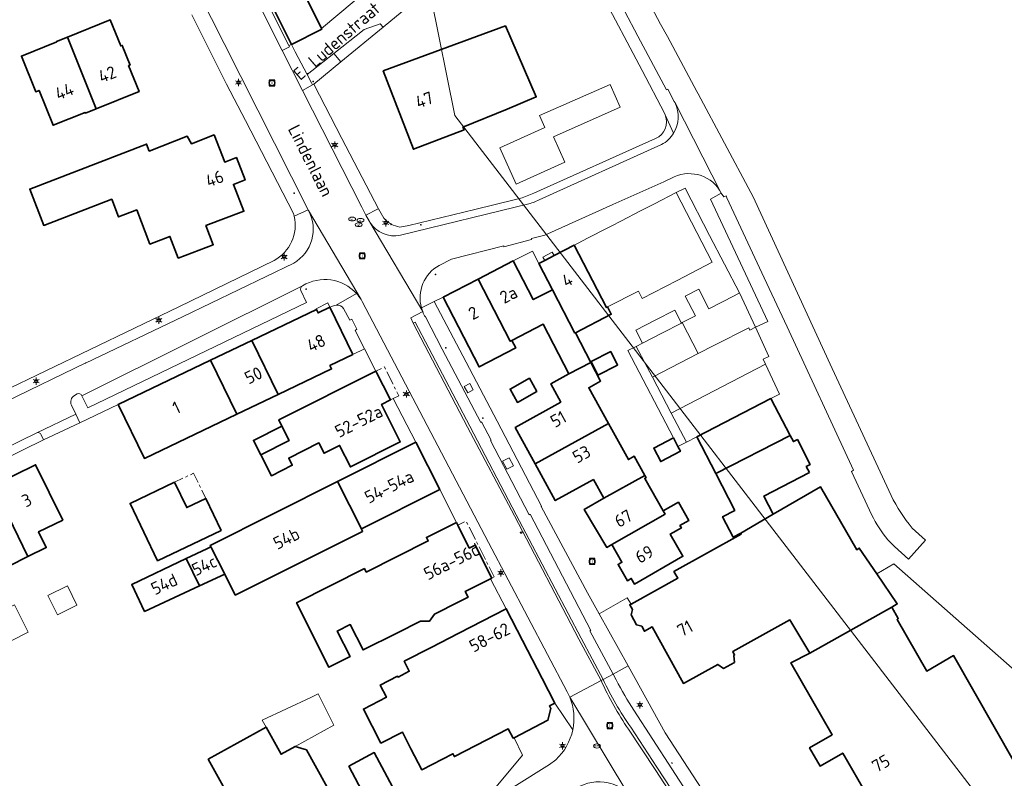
# Model space of a CAD drawing. Header units: metres. Extents: x 140853 to 145288, y 474558 to 480269.
# Tile 336 of 428: x 144680 to 144821, y 478544 to 478653. Entities that reach past the tile are written whole.
import ezdxf
from ezdxf.enums import TextEntityAlignment as Align

# ---------------------------------------------------------------- set-up
doc = ezdxf.new("R2010")
doc.units = ezdxf.units.M
doc.header["$MEASUREMENT"] = 0
doc.linetypes.add('AM-AS', pattern=[16, 10, -2, 2, -2])
for name, color, linetype, lineweight in [('B-WE-AM-AS_SPOOR_RAIL-G', 10, 'AM-AS', 18), ('B-WE-GR-BEPLANTING_CULTUUR_HEESTERS-G', 90, 'Continuous', 18), ('B-WE-GR-GROENVOORZIENING-G', 80, 'Continuous', 18), ('B-WE-KL-ET_LS_OV_LICHTMAST-S', 190, 'Continuous', 18), ('B-WE-KL-GAS_PUT-S', 30, 'Continuous', 18), ('B-WE-KL-WATER_BRANDLEIDING_PUT-S', 150, 'Continuous', 18), ('B-WE-KL-WATER_PUT-S', 170, 'Continuous', 18), ('B-WE-OG-BEBOUWING-G', 7, 'Continuous', 35), ('B-WE-OG-BEBOUWING_BIJGEBOUW-G', 7, 'Continuous', 18), ('B-WE-OG-BEBOUWING_HUISNUMMER-T18', 10, 'Continuous', 18), ('B-WE-OG-BEBOUWING_LUIFEL-G', 7, 'Continuous', 18), ('B-WE-OG-BEBOUWING_STRAATNAAM-T18', 10, 'Continuous', 18), ('B-WE-OG-HULPLIJN-G', 50, 'Continuous', 18), ('B-WE-OG-TERREIN_ERF-G', 7, 'Continuous', 18), ('B-WE-RI-GWA_RIOOLPUT-S', 30, 'Continuous', 18), ('B-WE-VH-GOOT-G', 170, 'Continuous', 18), ('B-WE-VH-VERHARDING_BETONSTRAATSTEEN-G', 252, 'Continuous', 18), ('B-WE-VH-VERHARDING_STRAATBAKSTEEN-G', 252, 'Continuous', 18), ('X-XX-XX-ALGEMEEN-S', 7, 'Continuous', 18)]:
    doc.layers.add(name, color=color, linetype=linetype, lineweight=lineweight)
doc.styles.add('NLCS-ISO', font='txt')

# ---------------------------------------------------------------- blocks, each defined once
blk = doc.blocks.new('SIE-WEG_AFVALBAK_TYPE_01')
for radius in [0.25, 0.156]:
    blk.add_circle((0, 0), radius)
blk = doc.blocks.new('B-SIE-WEG_LICHTMAST-SO')
at = {"ltscale": 0.1}
for p, q in [((-1.1, 0.63), (-2.19, 1.27)), ((0, 1.27), (0, 2.53)), ((1.1, 0.63), (2.19, 1.27)), ((-1.1, -0.63), (-2.19, -1.27)), ((0, -1.27), (0, -2.53)), ((1.1, -0.63), (2.19, -1.27))]:
    blk.add_line(p, q, dxfattribs=at)
at = {"flags": 128}
for points in [[(-1.16, 0.5), (1.16, 0.5)], [(-1.16, -0.5), (1.16, -0.5)]]:
    blk.add_lwpolyline(points, dxfattribs=at)
at = {"ltscale": 0.1}
blk.add_circle((0, 0), 1.27, dxfattribs=at)
at = {"style": 'NLCS-ISO'}
blk.add_attdef('TYPE', text='', height=1.8, dxfattribs=at).set_placement((0, 2.53), align=Align.BOTTOM_CENTER)
blk = doc.blocks.new('SRI-PUT_INSPECTIE-SO')
at = {"lineweight": -3, "flags": 128}
blk.add_lwpolyline([(-2, -2), (2, -2), (2, 2), (-2, 2)], close=True, dxfattribs=at)
at = {"lineweight": -3, "ltscale": 1.5}
blk.add_circle((0, 0), 2, dxfattribs=at)
at = {"ltscale": 0.1, "style": 'NLCS-ISO'}
blk.add_text('I', height=2.5, dxfattribs=at).set_placement((0, -0.01), align=Align.MIDDLE_CENTER)
blk = doc.blocks.new('SKL-WATERLEIDINGPUT-SO')
at = {"color": 0, "linetype": 'ByBlock', "lineweight": 18}
blk.add_ellipse((0, 0), major_axis=(2.5, 0), ratio=0.54, dxfattribs=at)
at = {"color": 0, "linetype": 'ByBlock', "lineweight": 18, "style": 'NLCS-ISO'}
blk.add_text('wl', height=1.8, dxfattribs=at).set_placement((0, 0), align=Align.MIDDLE_CENTER)
blk = doc.blocks.new('SKL-GAS_PUT-SO')
at = {"color": 0, "linetype": 'ByBlock', "lineweight": 18}
blk.add_ellipse((0, 0), major_axis=(2.5, 0), ratio=0.601255, dxfattribs=at)
at = {"color": 0, "linetype": 'ByBlock', "lineweight": 18, "style": 'NLCS-ISO'}
blk.add_text('gas', height=1.8, dxfattribs=at).set_placement((0.12, 0.3), align=Align.MIDDLE_CENTER)
blk = doc.blocks.new('SIE-WEG_STRAATPOT_BRANDKRAAN-SO')
blk.add_ellipse((0, 0), major_axis=(-0.729, 0), ratio=0.685994)
at = {"style": 'NLCS-ISO'}
blk.add_text('BR', height=0.4, dxfattribs=at).set_placement((-0.3, -0.15))

msp = doc.modelspace()

# ---------------------------------------------------------------- linework, layer by layer
at = {"layer": 'B-WE-AM-AS_SPOOR_RAIL-G', "ltscale": 0.2, "flags": 128}
for points in [[(144733.39, 478598.437), (144733.774, 478598.63), (144734.597, 478599.042), (144732.532, 478603.164), (144731.325, 478602.559), (144733.39, 478598.437)], [(144702.467, 478586.649), (144704.204, 478583.013), (144706.929, 478584.315), (144705.192, 478587.951), (144702.467, 478586.649)], [(144747.913, 478572.903), (144748.27, 478573.082), (144744.246, 478581.088), (144743.058, 478580.49), (144744.706, 478577.211), (144745.537, 478577.629), (144747.913, 478572.903)]]:
    msp.add_lwpolyline(points, close=True, dxfattribs=at)
at = {"layer": 'B-WE-GR-BEPLANTING_CULTUUR_HEESTERS-G', "ltscale": 0.2, "flags": 128}
for points in [[(144718.838, 478649.214), (144719.196, 478649.393), (144715.904, 478656.011), (144715.515, 478655.831), (144718.838, 478649.214)], [(144726.299, 478646.871), (144732.348, 478651.844), (144731.935, 478652.346), (144729.63, 478651.546), (144725.289, 478648.112), (144726.299, 478646.871)]]:
    msp.add_lwpolyline(points, close=True, dxfattribs=at)
at = {"layer": 'B-WE-GR-GROENVOORZIENING-G', "ltscale": 0.2, "flags": 128}
for points in [[(144743.981, 478600.355), (144744.477, 478599.465), (144745.261, 478599.902), (144744.765, 478600.792), (144743.981, 478600.355)], [(144750.063, 478588.503), (144751.031, 478589.006), (144750.399, 478590.161), (144749.467, 478589.651), (144750.063, 478588.503)]]:
    msp.add_lwpolyline(points, close=True, dxfattribs=at)
at = {"layer": 'B-WE-OG-BEBOUWING-G', "ltscale": 0.2, "flags": 128}
for points in [[(144713.267, 478661.379), (144715.904, 478656.011), (144719.196, 478649.393), (144723.578, 478651.584), (144723.53, 478651.683), (144717.654, 478663.539), (144713.267, 478661.379)], [(144687.104, 478650.437), (144691.217, 478640.165), (144697.361, 478642.625), (144695.87, 478646.348), (144696.074, 478646.429), (144694.947, 478649.246), (144694.742, 478649.164), (144693.244, 478652.905), (144687.104, 478650.437)], [(144732.366, 478645.621), (144736.702, 478634.374), (144743.95, 478637.143), (144743.797, 478637.545), (144750.124, 478640.091), (144754.307, 478641.877), (144749.883, 478652.05), (144732.366, 478645.621)], [(144687.104, 478650.437), (144685.552, 478649.813), (144685.571, 478649.767), (144680.499, 478647.728), (144682.553, 478642.598), (144683.036, 478642.792), (144685.036, 478637.797), (144689.628, 478639.636), (144689.665, 478639.543), (144691.217, 478640.165), (144687.104, 478650.437)], [(144708.127, 478636.43), (144704.871, 478635.163), (144704.275, 478636.236), (144698.823, 478634.116), (144698.447, 478635.097), (144681.7, 478628.661), (144683.709, 478623.455), (144693.454, 478627.2), (144694.433, 478624.662), (144697.037, 478625.663), (144698.922, 478620.777), (144701.796, 478621.872), (144702.977, 478618.769), (144707.993, 478620.68), (144706.95, 478623.416), (144712.396, 478625.49), (144710.88, 478629.319), (144712.555, 478629.979), (144711.324, 478633.176), (144709.645, 478632.529), (144708.127, 478636.43)], [(144759.751, 478620.621), (144756.855, 478619.127), (144755.511, 478618.433), (144754.696, 478618.012), (144756.632, 478614.236), (144759.857, 478608.027), (144759.941, 478608.071), (144765.063, 478610.723), (144764.521, 478611.776), (144764.355, 478611.69), (144759.751, 478620.621)], [(144750.818, 478606.961), (144755.305, 478609.278), (144758.981, 478602.162), (144762.141, 478603.808), (144759.941, 478608.071), (144759.857, 478608.027), (144756.632, 478614.236), (144753.878, 478612.814), (144751.011, 478618.368), (144745.982, 478615.772), (144750.586, 478606.841), (144750.818, 478606.961)], [(144745.982, 478615.772), (144740.937, 478613.168), (144746.1, 478603.173), (144751.369, 478605.895), (144750.818, 478606.961), (144750.586, 478606.841), (144745.982, 478615.772)], [(144713.554, 478606.97), (144717.323, 478599.234), (144724.956, 478602.881), (144724.72, 478603.367), (144728.01, 478604.97), (144724.712, 478611.738), (144723.036, 478610.903), (144722.803, 478611.391), (144713.554, 478606.97)], [(144707.59, 478604.118), (144711.376, 478596.392), (144717.323, 478599.234), (144713.554, 478606.97), (144707.59, 478604.118)], [(144762.162, 478603.929), (144763.15, 478601.988), (144765.975, 478603.426), (144764.987, 478605.367), (144762.162, 478603.929)], [(144711.376, 478596.392), (144707.59, 478604.118), (144694.379, 478597.802), (144698.122, 478590.059), (144711.376, 478596.392)], [(144757.844, 478598.102), (144751.284, 478594.483), (144754.133, 478589.295), (144764.66, 478595.074), (144761.839, 478600.194), (144763.52, 478601.136), (144762.141, 478603.808), (144758.981, 478602.162), (144756.388, 478600.742), (144757.844, 478598.102)], [(144717.843, 478594.687), (144718.878, 478592.622), (144714.811, 478590.585), (144716.342, 478587.57), (144719.337, 478589.071), (144718.813, 478590.117), (144723.14, 478592.285), (144723.879, 478590.81), (144726.114, 478591.93), (144727.655, 478588.854), (144734.808, 478592.437), (144732.12, 478597.801), (144733.39, 478598.437), (144731.325, 478602.559), (144717.395, 478595.581), (144717.843, 478594.687)], [(144754.383, 478599.639), (144753.325, 478601.543), (144750.544, 478599.998), (144751.602, 478598.094), (144754.383, 478599.639)], [(144787.955, 478598.657), (144777.308, 478593.146), (144780.036, 478587.876), (144790.689, 478593.368), (144787.955, 478598.657)], [(144717.843, 478594.687), (144713.766, 478592.644), (144714.811, 478590.585), (144718.878, 478592.622), (144717.843, 478594.687)], [(144754.133, 478589.295), (144757.029, 478584.023), (144762.507, 478587.032), (144763.971, 478584.367), (144769.875, 478587.616), (144768.364, 478590.361), (144767.511, 478589.898), (144764.66, 478595.074), (144754.133, 478589.295)], [(144793.455, 478588.02), (144793.005, 478588.891), (144793.591, 478589.194), (144791.745, 478592.765), (144791.159, 478592.461), (144790.689, 478593.368), (144780.036, 478587.876), (144782.764, 478582.604), (144781.006, 478581.694), (144782.509, 478578.79), (144783.619, 478579.365), (144788.285, 478582.06), (144786.944, 478584.653), (144793.455, 478588.02)], [(144740.469, 478585.615), (144737.04, 478592.397), (144725.824, 478586.767), (144729.233, 478579.976), (144740.469, 478585.615)], [(144773.971, 478593.006), (144771.152, 478591.534), (144772.16, 478589.604), (144774.979, 478591.076), (144774.624, 478591.757), (144773.971, 478593.006)], [(144676.466, 478586.169), (144681.419, 478575.988), (144684.068, 478577.285), (144682.969, 478579.545), (144686.414, 478581.232), (144682.538, 478589.144), (144676.466, 478586.169)], [(144702.467, 478586.649), (144696.088, 478583.601), (144700.011, 478575.39), (144709.115, 478579.74), (144706.929, 478584.315), (144704.204, 478583.013), (144702.467, 478586.649)], [(144711.162, 478570.443), (144729.407, 478579.602), (144729.233, 478579.976), (144725.824, 478586.767), (144707.568, 478577.601), (144707.674, 478577.389), (144709.637, 478573.48), (144711.162, 478570.443)], [(144765.131, 478577.724), (144772.763, 478582.083), (144772.503, 478582.538), (144769.85, 478587.184), (144770.051, 478587.295), (144769.875, 478587.616), (144763.971, 478584.367), (144761.192, 478582.762), (144764.42, 478577.316), (144765.131, 478577.724)], [(144681.419, 478575.988), (144676.466, 478586.169), (144670.822, 478583.404), (144674.698, 478575.492), (144677.671, 478576.949), (144678.77, 478574.69), (144681.419, 478575.988)], [(144793.53, 478562.138), (144805.258, 478568.746), (144806.046, 478569.2), (144803.11, 478573.525), (144800.601, 478577.221), (144800.26, 478576.98), (144795.073, 478585.985), (144788.285, 478582.06), (144783.619, 478579.365), (144783.693, 478579.222), (144774.034, 478573.834), (144774.578, 478572.881), (144767.904, 478569.19), (144767.715, 478569.09), (144768.102, 478568.39), (144767.9, 478567.639), (144768.693, 478566.203), (144769.422, 478566), (144769.808, 478565.3), (144770.938, 478565.924), (144775.41, 478557.827), (144780.329, 478560.544), (144781.158, 478559.974), (144782.708, 478560.829), (144782.64, 478561.82), (144782.745, 478561.878), (144782.465, 478562.386), (144790.676, 478566.921), (144793.53, 478562.138)], [(144772.503, 478582.538), (144772.763, 478582.083), (144765.131, 478577.724), (144766.591, 478575.184), (144766.027, 478574.86), (144767.368, 478572.528), (144767.932, 478572.852), (144768.39, 478572.054), (144775.326, 478576.041), (144773.502, 478579.214), (144775.109, 478580.09), (144774.91, 478580.437), (144776.184, 478581.17), (144774.679, 478583.788), (144772.503, 478582.538)], [(144734.317, 478565.038), (144737.721, 478566.749), (144738.991, 478566.716), (144739.722, 478567.755), (144743.206, 478569.507), (144744.529, 478570.172), (144744.116, 478570.994), (144747.751, 478572.821), (144747.913, 478572.903), (144745.537, 478577.629), (144744.706, 478577.211), (144743.058, 478580.49), (144742.855, 478580.892), (144738.567, 478578.737), (144738.814, 478578.245), (144729.924, 478573.776), (144729.677, 478574.268), (144719.938, 478569.372), (144724.578, 478560.142), (144727.607, 478561.665), (144725.774, 478565.31), (144727.65, 478566.254), (144729.483, 478562.608), (144734.317, 478565.038)], [(144709.637, 478573.48), (144707.674, 478577.389), (144707.057, 478577.106), (144704.137, 478575.71), (144706.012, 478571.79), (144709.637, 478573.48)], [(144704.137, 478575.71), (144696.321, 478571.972), (144698.159, 478568.128), (144706.012, 478571.79), (144704.137, 478575.71)], [(144755.133, 478558.543), (144752.345, 478563.961), (144750.003, 478568.513), (144743.192, 478565.008), (144739.256, 478562.982), (144735.376, 478560.986), (144736.108, 478559.563), (144734.49, 478558.73), (144734.43, 478558.846), (144731.947, 478557.568), (144732.835, 478555.843), (144729.519, 478554.135), (144732.032, 478549.254), (144735.108, 478550.838), (144736.343, 478548.441), (144737.892, 478545.432), (144742.355, 478547.731), (144742.566, 478547.322), (144750.3, 478551.305), (144750.987, 478549.971), (144751.115, 478550.037), (144755.983, 478552.544), (144756.386, 478554.208), (144756.189, 478554.59), (144756.962, 478554.988), (144755.133, 478558.543)], [(144811.958, 478529.226), (144822.497, 478535.311), (144831.46, 478540.486), (144826.701, 478548.728), (144822.847, 478546.502), (144814.139, 478561.802), (144810.286, 478559.592), (144806.032, 478566.965), (144806.193, 478567.116), (144805.258, 478568.746), (144793.53, 478562.138), (144790.779, 478560.755), (144796.729, 478550.46), (144793.499, 478548.594), (144795.015, 478545.97), (144798.245, 478547.837), (144809.741, 478527.946), (144811.958, 478529.226)], [(144707.77, 478532.015), (144709.64, 478528.638), (144712.571, 478530.261), (144713.685, 478528.248), (144728.05, 478536.203), (144721.36, 478548.284), (144719.745, 478548.785), (144717.733, 478547.671), (144715.587, 478551.546), (144707.294, 478546.954), (144709.444, 478543.069), (144703.478, 478539.766), (144704.369, 478538.156), (144707.77, 478532.015)], [(144727.439, 478545.979), (144731.132, 478538.995), (144734.774, 478540.92), (144731.082, 478547.904), (144727.439, 478545.979)]]:
    msp.add_lwpolyline(points, close=True, dxfattribs=at)
at = {"layer": 'B-WE-OG-BEBOUWING_BIJGEBOUW-G', "ltscale": 0.2, "flags": 128}
for points in [[(144685.667, 478567.646), (144688.453, 478569.016), (144687.083, 478571.801), (144684.298, 478570.432), (144685.667, 478567.646)], [(144679.504, 478569.094), (144676.967, 478567.819), (144678.953, 478563.87), (144681.49, 478565.145), (144679.504, 478569.094)], [(144715.587, 478551.546), (144717.733, 478547.671), (144719.745, 478548.785), (144725.265, 478551.811), (144723.024, 478556.332), (144721.966, 478555.807), (144715.011, 478552.526), (144715.587, 478551.546)]]:
    msp.add_lwpolyline(points, close=True, dxfattribs=at)
at = {"layer": 'B-WE-OG-BEBOUWING_LUIFEL-G', "ltscale": 0.2, "flags": 128}
msp.add_lwpolyline([(144755.511, 478618.433), (144756.855, 478619.127), (144756.606, 478619.604), (144755.265, 478618.904), (144755.511, 478618.433)], close=True, dxfattribs=at)
at = {"layer": 'B-WE-OG-HULPLIJN-G'}
msp.add_lwpolyline([(141484.938, 478467.493), (142922.898, 478740.923), (143043.789, 479141.528), (143928.198, 479351.369), (144042.725, 479840.999), (144698.079, 479872.794), (144672.627, 478988.916), (144742.617, 478639.181), (145060.75, 478225.858), (145035.298, 477659.922), (145054.388, 476896.862), (144768.066, 476833.275), (144755.342, 477825.251), (143616.428, 477755.303), (142541.14, 475313.514), (141510.39, 476108.367), (141014.104, 476776.044), (140988.652, 477462.798), (141421.313, 477755.303), (141484.938, 478467.493)], close=True, dxfattribs=at)
at = {"layer": 'B-WE-OG-TERREIN_ERF-G', "ltscale": 0.2, "flags": 128}
for points in [[(144717.654, 478663.539), (144723.53, 478651.683), (144735.215, 478661.498)], [(144748.535, 478543.01), (144752.347, 478547.536), (144751.115, 478550.037), (144750.987, 478549.971), (144750.3, 478551.305), (144742.566, 478547.322), (144742.355, 478547.731), (144737.892, 478545.432), (144736.343, 478548.441), (144735.108, 478550.838), (144732.032, 478549.254), (144729.519, 478554.135), (144732.835, 478555.843), (144731.947, 478557.568), (144734.43, 478558.846), (144734.49, 478558.73), (144736.108, 478559.563), (144735.376, 478560.986), (144739.256, 478562.982), (144743.192, 478565.008), (144750.003, 478568.513), (144747.751, 478572.821), (144744.116, 478570.994), (144744.529, 478570.172), (144743.206, 478569.507), (144739.722, 478567.755), (144738.991, 478566.716), (144737.721, 478566.749), (144734.317, 478565.038), (144729.483, 478562.608), (144727.65, 478566.254), (144725.774, 478565.31), (144727.607, 478561.665), (144724.578, 478560.142), (144719.938, 478569.372), (144729.677, 478574.268), (144729.924, 478573.776), (144738.814, 478578.245), (144738.567, 478578.737), (144742.855, 478580.892), (144740.469, 478585.615), (144729.233, 478579.976), (144729.407, 478579.602), (144711.162, 478570.443), (144709.637, 478573.48), (144706.012, 478571.79), (144698.159, 478568.128), (144696.321, 478571.972), (144704.137, 478575.71), (144707.057, 478577.106), (144707.674, 478577.389), (144707.568, 478577.601), (144725.824, 478586.767), (144737.04, 478592.397), (144733.774, 478598.63), (144733.39, 478598.437), (144732.12, 478597.801), (144734.808, 478592.437), (144727.655, 478588.854), (144726.114, 478591.93), (144723.879, 478590.81), (144723.14, 478592.285), (144718.813, 478590.117), (144719.337, 478589.071), (144716.342, 478587.57), (144714.811, 478590.585), (144713.766, 478592.644), (144717.843, 478594.687), (144717.395, 478595.581), (144731.325, 478602.559), (144729.678, 478605.768), (144728.01, 478604.97), (144724.72, 478603.367), (144724.956, 478602.881), (144717.323, 478599.234), (144717.323, 478599.234), (144711.376, 478596.392), (144698.122, 478590.059), (144694.379, 478597.802), (144688.883, 478595.143), (144683.682, 478592.73), (144668.279, 478585.19)], [(144839.509, 478545.055), (144805.569, 478574.953), (144803.11, 478573.525), (144806.046, 478569.2), (144805.258, 478568.746), (144805.258, 478568.746), (144806.193, 478567.116), (144806.032, 478566.965), (144810.286, 478559.592), (144814.139, 478561.802), (144822.847, 478546.502)], [(144809.741, 478527.946), (144798.245, 478547.837), (144795.015, 478545.97), (144793.499, 478548.594), (144796.729, 478550.46), (144790.779, 478560.755), (144793.53, 478562.138), (144790.676, 478566.921), (144782.465, 478562.386), (144782.745, 478561.878), (144782.64, 478561.82), (144782.708, 478560.829), (144781.158, 478559.974), (144780.329, 478560.544), (144775.41, 478557.827), (144770.938, 478565.924), (144769.808, 478565.3), (144769.422, 478566), (144768.693, 478566.203), (144767.9, 478567.639), (144768.102, 478568.39), (144767.715, 478569.09), (144767.904, 478569.19), (144767.315, 478570.078), (144763.327, 478567.81), (144767.501, 478560.325), (144772.788, 478550.744), (144786.588, 478529.507)], [(144709.444, 478543.069), (144707.294, 478546.954), (144715.587, 478551.546), (144717.733, 478547.671), (144719.745, 478548.785), (144721.36, 478548.284), (144728.05, 478536.203)]]:
    msp.add_lwpolyline(points, dxfattribs=at)
for points in [[(144738.628, 478657.073), (144732.348, 478651.844), (144726.299, 478646.871), (144722.438, 478643.715), (144726.432, 478635.923), (144731.677, 478625.829), (144732.468, 478624.479), (144732.468, 478624.479, 0.1745182), (144734.756, 478623.21), (144734.756, 478623.21), (144736.017, 478623.428), (144745.479, 478625.752), (144751.333, 478627.171), (144752.305, 478627.427), (144752.996, 478627.675), (144753.944, 478628.058), (144753.944, 478628.058), (144771.421, 478635.902), (144771.421, 478635.902, 0.4024988), (144772.807, 478639.286), (144772.807, 478639.286), (144772.694, 478639.533), (144769.504, 478645.667), (144763.512, 478656.981)], [(144677.639, 478599.572), (144703.061, 478611.764), (144716.712, 478618.418), (144716.712, 478618.418, 0.3366101), (144719.619, 478624.791), (144719.619, 478624.791), (144719.521, 478625.163), (144712.614, 478638.475), (144709.878, 478643.695), (144704.918, 478653.618)]]:
    msp.add_lwpolyline(points, format="xyb", dxfattribs=at)
for points in [[(144691.217, 478640.165), (144689.665, 478639.543), (144689.628, 478639.636), (144685.036, 478637.797), (144683.036, 478642.792), (144682.553, 478642.598), (144680.499, 478647.728), (144685.571, 478649.767), (144685.552, 478649.813), (144687.104, 478650.437), (144693.244, 478652.905), (144694.742, 478649.164), (144694.947, 478649.246), (144696.074, 478646.429), (144695.87, 478646.348), (144697.361, 478642.625), (144691.217, 478640.165)], [(144732.366, 478645.621), (144749.883, 478652.05), (144754.307, 478641.877), (144750.124, 478640.091), (144743.797, 478637.545), (144743.95, 478637.143), (144736.702, 478634.374), (144732.366, 478645.621)], [(144756.78, 478636.17), (144758.404, 478632.497), (144751.419, 478629.354), (144749.068, 478634.579), (144755.543, 478637.492), (144754.771, 478639.207), (144764.903, 478643.632), (144766.335, 478640.381), (144756.78, 478636.17)], [(144708.127, 478636.43), (144709.645, 478632.529), (144711.324, 478633.176), (144712.555, 478629.979), (144710.88, 478629.319), (144712.396, 478625.49), (144706.95, 478623.416), (144707.993, 478620.68), (144702.977, 478618.769), (144701.796, 478621.872), (144698.922, 478620.777), (144697.037, 478625.663), (144694.433, 478624.662), (144693.454, 478627.2), (144683.709, 478623.455), (144681.7, 478628.661), (144698.447, 478635.097), (144698.823, 478634.116), (144704.275, 478636.236), (144704.871, 478635.163), (144708.127, 478636.43)], [(144763.327, 478567.81), (144767.315, 478570.078), (144767.904, 478569.19), (144774.578, 478572.881), (144774.034, 478573.834), (144783.693, 478579.222), (144783.619, 478579.365), (144782.509, 478578.79), (144781.006, 478581.694), (144782.764, 478582.604), (144780.036, 478587.876), (144777.308, 478593.146), (144775.823, 478592.377), (144774.624, 478591.757), (144774.979, 478591.076), (144772.16, 478589.604), (144771.152, 478591.534), (144773.971, 478593.006), (144767.444, 478605.504), (144768.644, 478606.122), (144769.523, 478606.575), (144768.57, 478608.424), (144771.37, 478609.866), (144774.153, 478611.3), (144775.106, 478609.451), (144775.239, 478609.52), (144777.12, 478610.503), (144775.669, 478613.326), (144777.619, 478614.32), (144779.058, 478611.499), (144782.659, 478613.372), (144783.425, 478613.77), (144779.149, 478622.015), (144775.633, 478628.807), (144774.38, 478628.173), (144779.531, 478618.186), (144774.5, 478615.58), (144769.489, 478612.984), (144768.94, 478614.051), (144764.521, 478611.776), (144765.063, 478610.723), (144759.941, 478608.071), (144762.141, 478603.808), (144763.52, 478601.136), (144761.839, 478600.194), (144764.66, 478595.074), (144767.511, 478589.898), (144768.364, 478590.361), (144769.875, 478587.616), (144770.051, 478587.295), (144769.85, 478587.184), (144772.503, 478582.538), (144774.679, 478583.788), (144776.184, 478581.17), (144774.91, 478580.437), (144775.109, 478580.09), (144773.502, 478579.214), (144775.326, 478576.041), (144768.39, 478572.054), (144767.932, 478572.852), (144767.368, 478572.528), (144766.027, 478574.86), (144766.591, 478575.184), (144765.131, 478577.724), (144764.42, 478577.316), (144761.192, 478582.762), (144763.971, 478584.367), (144762.507, 478587.032), (144757.029, 478584.023), (144754.133, 478589.295), (144751.284, 478594.483), (144757.844, 478598.102), (144756.388, 478600.742), (144758.981, 478602.162), (144755.305, 478609.278), (144750.818, 478606.961), (144751.369, 478605.895), (144746.1, 478603.173), (144740.937, 478613.168), (144739.683, 478612.541), (144744.275, 478603.835), (144748.698, 478595.383), (144755.075, 478583.201), (144755.006, 478583.186), (144761.645, 478570.803), (144763.327, 478567.81)], [(144756.632, 478614.236), (144754.696, 478618.012), (144753.745, 478619.781), (144751.011, 478618.368), (144753.878, 478612.814), (144756.632, 478614.236)], [(144724.712, 478611.738), (144724.414, 478612.342), (144722.741, 478611.517), (144722.803, 478611.391), (144723.036, 478610.903), (144724.712, 478611.738)], [(144762.162, 478603.929), (144764.987, 478605.367), (144765.975, 478603.426), (144763.15, 478601.988), (144762.162, 478603.929)], [(144754.383, 478599.639), (144751.602, 478598.094), (144750.544, 478599.998), (144753.325, 478601.543), (144754.383, 478599.639)], [(144682.538, 478589.144), (144686.414, 478581.232), (144682.969, 478579.545), (144684.068, 478577.285), (144681.419, 478575.988), (144678.77, 478574.69), (144677.671, 478576.949), (144674.698, 478575.492), (144670.822, 478583.404), (144676.466, 478586.169), (144682.538, 478589.144)], [(144706.929, 478584.315), (144709.115, 478579.74), (144700.011, 478575.39), (144696.088, 478583.601), (144702.467, 478586.649), (144704.204, 478583.013), (144706.929, 478584.315)], [(144727.439, 478545.979), (144731.082, 478547.904), (144734.774, 478540.92), (144731.132, 478538.995), (144727.439, 478545.979)]]:
    msp.add_lwpolyline(points, close=True, dxfattribs=at)
msp.add_lwpolyline([(144729.678, 478605.768), (144728.324, 478608.407), (144728.592, 478608.56), (144727.845, 478610.005), (144727.57, 478609.852), (144726.682, 478611.547), (144726.682, 478611.547, 0.303169), (144725.627, 478612.033), (144725.627, 478612.033), (144725.39, 478611.967), (144724.712, 478611.738), (144728.01, 478604.97), (144729.678, 478605.768)], format="xyb", close=True, dxfattribs=at)
at = {"layer": 'B-WE-VH-GOOT-G', "ltscale": 0.2, "flags": 128}
for points in [[(144760.422, 478564.14), (144751.164, 478581.826), (144744.469, 478594.544), (144736.654, 478609.446)], [(144760.422, 478564.14), (144763.597, 478558.211)], [(144801.731, 478499.545), (144783.54, 478526.749), (144771.335, 478545.494), (144767.538, 478551.243)]]:
    msp.add_lwpolyline(points, dxfattribs=at)
msp.add_lwpolyline([(144767.538, 478551.243, -0.0449794), (144763.597, 478558.211)], format="xyb", dxfattribs=at)
at = {"layer": 'B-WE-VH-VERHARDING_BETONSTRAATSTEEN-G', "ltscale": 0.2, "flags": 128}
for points in [[(144783.425, 478613.77), (144785.723, 478608.848), (144787.484, 478609.678), (144779.278, 478627.194), (144780.835, 478628.083), (144780.835, 478628.083, 0.4003008), (144774.088, 478630.4), (144774.088, 478630.4), (144772.582, 478629.71), (144765.269, 478626.439), (144755.551, 478622.055), (144753.603, 478621.553), (144753.644, 478621.43), (144749.677, 478620.381), (144749.636, 478620.519), (144742.177, 478618.633), (144740.392, 478617.726), (144740.392, 478617.726, 0.3477007), (144737.849, 478611.624), (144737.849, 478611.624), (144739.683, 478612.541), (144740.937, 478613.168), (144745.982, 478615.772), (144751.011, 478618.368), (144753.745, 478619.781), (144754.696, 478618.012), (144755.511, 478618.433), (144756.855, 478619.127), (144759.751, 478620.621), (144760.319, 478620.914), (144761.651, 478621.602), (144764.549, 478623.098), (144765.117, 478623.391), (144766.45, 478624.079), (144769.347, 478625.575), (144769.915, 478625.868), (144771.248, 478626.556), (144774.38, 478628.173), (144775.633, 478628.807), (144779.149, 478622.015), (144783.425, 478613.77)], [(144765.34, 478559.134), (144767.501, 478560.325), (144763.327, 478567.81), (144761.645, 478570.803), (144755.006, 478583.186), (144755.075, 478583.201), (144748.698, 478595.383), (144744.275, 478603.835), (144739.683, 478612.541), (144737.849, 478611.624), (144737.849, 478611.624, 0.028312), (144738.028, 478611.095), (144738.028, 478611.095, 0.0417529), (144738.408, 478610.327), (144738.408, 478610.327), (144740.836, 478605.713), (144746.345, 478595.23), (144746.476, 478595.299), (144747.853, 478592.696), (144747.732, 478592.612), (144753.286, 478581.979), (144753.429, 478582.048), (144762.119, 478565.415), (144762.002, 478565.368), (144765.34, 478559.134)]]:
    msp.add_lwpolyline(points, format="xyb", close=True, dxfattribs=at)
for points in [[(144775.106, 478609.451), (144772.322, 478608.017), (144769.523, 478606.575), (144768.644, 478606.122), (144770.948, 478601.711), (144777.515, 478605.073), (144775.239, 478609.52), (144775.106, 478609.451)], [(144787.662, 478604.687), (144785.723, 478608.848), (144784.93, 478608.459), (144784.766, 478608.785), (144779.867, 478606.277), (144777.515, 478605.073), (144770.948, 478601.711), (144773.638, 478596.56), (144787.159, 478603.556), (144786.826, 478604.263), (144787.662, 478604.687)], [(144773.971, 478593.006), (144774.624, 478591.757), (144775.823, 478592.377), (144773.638, 478596.56), (144770.948, 478601.711), (144768.644, 478606.122), (144767.444, 478605.504), (144773.971, 478593.006)], [(144777.308, 478593.146), (144787.955, 478598.657), (144789.17, 478599.286), (144787.159, 478603.556), (144773.638, 478596.56), (144775.823, 478592.377), (144777.308, 478593.146)], [(144744.477, 478599.465), (144743.981, 478600.355), (144744.765, 478600.792), (144745.261, 478599.902), (144744.477, 478599.465)], [(144750.399, 478590.161), (144751.031, 478589.006), (144750.063, 478588.503), (144749.467, 478589.651), (144750.399, 478590.161)]]:
    msp.add_lwpolyline(points, close=True, dxfattribs=at)
at = {"layer": 'B-WE-VH-VERHARDING_STRAATBAKSTEEN-G', "ltscale": 0.2, "flags": 128}
for points in [[(144713.267, 478661.379), (144707.087, 478674.679), (144697.605, 478695.331), (144697.894, 478695.489), (144697.335, 478696.665), (144695.435, 478700.511), (144691.745, 478707.98), (144690.121, 478711.395), (144687.732, 478716.728), (144683.472, 478726.238), (144682.115, 478725.629), (144694.167, 478699.187), (144703.181, 478677.871), (144711.688, 478660.871), (144717.9, 478648.51), (144718.933, 478649.024), (144718.838, 478649.214), (144715.515, 478655.831), (144715.904, 478656.011), (144713.267, 478661.379)], [(144719.196, 478649.393), (144718.838, 478649.214), (144718.933, 478649.024), (144717.9, 478648.51), (144720.801, 478642.789), (144722.244, 478643.605), (144722.087, 478643.905), (144721.465, 478645.087), (144719.756, 478648.33), (144719.196, 478649.393)], [(144722.438, 478643.715), (144726.299, 478646.871), (144725.289, 478648.112), (144721.465, 478645.087), (144722.087, 478643.905), (144722.244, 478643.605), (144722.438, 478643.715)], [(144731.545, 478625.771), (144731.677, 478625.829), (144726.432, 478635.923), (144722.438, 478643.715), (144722.244, 478643.605), (144720.801, 478642.789), (144729.287, 478626.07), (144729.896, 478624.933), (144731.545, 478625.771)]]:
    msp.add_lwpolyline(points, close=True, dxfattribs=at)
for points in [[(144723.53, 478651.683), (144723.578, 478651.584), (144719.196, 478649.393), (144719.756, 478648.33), (144721.465, 478645.087), (144725.289, 478648.112), (144729.63, 478651.546), (144731.935, 478652.346), (144732.348, 478651.844), (144738.628, 478657.073), (144744.719, 478662.438), (144753.531, 478670.538), (144755.957, 478670.983), (144748.448, 478682.621), (144748.448, 478682.621, -0.3267273), (144747.06, 478672.166), (144747.06, 478672.166), (144740.409, 478665.955), (144739.891, 478663.446), (144735.973, 478660.075), (144735.215, 478661.498), (144723.53, 478651.683)], [(144734.82, 478622.051, -0.3184962), (144730.45, 478623.911), (144730.45, 478623.911), (144738.028, 478611.095), (144738.028, 478611.095, -0.028312), (144737.849, 478611.624), (144737.849, 478611.624, -0.3477007), (144740.392, 478617.726), (144740.392, 478617.726), (144742.177, 478618.633), (144749.636, 478620.519), (144749.677, 478620.381), (144753.644, 478621.43), (144753.603, 478621.553), (144755.551, 478622.055), (144765.269, 478626.439), (144772.582, 478629.71), (144774.088, 478630.4), (144774.088, 478630.4, -0.4003008), (144780.835, 478628.083), (144780.835, 478628.083), (144774.199, 478641.014), (144774.199, 478641.014, -0.2548939), (144773.996, 478636.679), (144773.996, 478636.679, -0.135137), (144772.243, 478635.028), (144772.243, 478635.028), (144754.707, 478627.124), (144754.121, 478626.844), (144754.121, 478626.844, -0.0297131), (144753.218, 478626.525), (144753.218, 478626.525), (144734.82, 478622.051)], [(144771.421, 478635.902), (144753.944, 478628.058), (144752.996, 478627.675), (144752.305, 478627.427), (144751.333, 478627.171), (144745.479, 478625.752), (144736.017, 478623.428), (144734.756, 478623.21), (144734.756, 478623.21, -0.1745182), (144732.468, 478624.479), (144732.468, 478624.479), (144731.677, 478625.829), (144731.545, 478625.771), (144729.896, 478624.933), (144730.392, 478624.008), (144730.45, 478623.911), (144730.45, 478623.911, 0.3184962), (144734.82, 478622.051), (144734.82, 478622.051), (144753.218, 478626.525), (144753.218, 478626.525, 0.0297131), (144754.121, 478626.844), (144754.121, 478626.844), (144754.707, 478627.124), (144772.243, 478635.028), (144772.243, 478635.028, 0.135137), (144773.996, 478636.679), (144773.996, 478636.679), (144772.807, 478639.286), (144772.807, 478639.286, -0.4024988), (144771.421, 478635.902)], [(144720.807, 478614.801, 0.3767937), (144720.566, 478614.125), (144720.566, 478614.125), (144721.354, 478612.396), (144689.998, 478597.323), (144689.184, 478599.036), (144689.184, 478599.036, 0.4183448), (144688.502, 478599.297), (144688.502, 478599.297), (144688.103, 478599.063), (144688.103, 478599.063, 0.4012402), (144687.666, 478597.7), (144687.666, 478597.7), (144688.283, 478596.403), (144688.883, 478595.143), (144694.379, 478597.802), (144707.59, 478604.118), (144713.554, 478606.97), (144722.803, 478611.391), (144722.741, 478611.517), (144724.414, 478612.342), (144724.712, 478611.738), (144725.39, 478611.967), (144725.627, 478612.033), (144728.534, 478613.699), (144728.534, 478613.699, 0.3571778), (144720.807, 478614.801)], [(144720.807, 478614.801), (144689.184, 478599.036), (144689.998, 478597.323), (144721.354, 478612.396), (144720.566, 478614.125), (144720.566, 478614.125, -0.3767937), (144720.807, 478614.801)], [(144752.345, 478563.961), (144755.133, 478558.543), (144756.962, 478554.988), (144759.533, 478551.155), (144759.533, 478551.155, 0.1487908), (144759.116, 478555.84), (144759.116, 478555.84, 0.0268688), (144758.749, 478556.624), (144758.749, 478556.624), (144747.481, 478578.022), (144729.359, 478612.565), (144729.21, 478612.815), (144729.21, 478612.815, 0.0449278), (144728.534, 478613.699), (144728.534, 478613.699), (144725.627, 478612.033), (144725.627, 478612.033, -0.303169), (144726.682, 478611.547), (144726.682, 478611.547), (144727.57, 478609.852), (144727.845, 478610.005), (144728.592, 478608.56), (144728.324, 478608.407), (144729.678, 478605.768), (144731.325, 478602.559), (144733.39, 478598.437), (144733.774, 478598.63), (144737.04, 478592.397), (144740.469, 478585.615), (144742.855, 478580.892), (144743.058, 478580.49), (144744.706, 478577.211), (144745.537, 478577.629), (144747.913, 478572.903), (144747.751, 478572.821), (144750.003, 478568.513), (144752.345, 478563.961)], [(144760.732, 478564.279), (144763.896, 478558.37), (144765.34, 478559.134), (144762.002, 478565.368), (144762.119, 478565.415), (144753.429, 478582.048), (144753.286, 478581.979), (144747.732, 478592.612), (144747.853, 478592.696), (144746.476, 478595.299), (144746.345, 478595.23), (144740.836, 478605.713), (144738.408, 478610.327), (144738.408, 478610.327, -0.0417529), (144738.028, 478611.095), (144738.028, 478611.095), (144736.331, 478610.221), (144736.654, 478609.446), (144736.93, 478609.598), (144744.762, 478594.686), (144751.413, 478581.966), (144760.732, 478564.279)], [(144683.331, 478593.463), (144683.682, 478592.73), (144688.883, 478595.143), (144688.283, 478596.403), (144682.698, 478593.747), (144682.698, 478593.747, -0.3696766), (144683.331, 478593.463)], [(144765.774, 478558.314), (144765.34, 478559.134), (144763.896, 478558.37), (144763.896, 478558.37, 0.0442587), (144767.844, 478551.543), (144767.844, 478551.543), (144771.607, 478545.794), (144783.906, 478527.051), (144785.222, 478527.92), (144781.93, 478532.959), (144768.303, 478553.965), (144768.303, 478553.965, -0.0273426), (144765.774, 478558.314)], [(144756.221, 478546.18), (144740.476, 478536.34), (144720.81, 478524.03), (144723.408, 478519.863), (144759.084, 478542.182), (144760.104, 478542.815), (144760.104, 478542.815, -0.1913306), (144764.609, 478543.585), (144764.609, 478543.585, -0.1208786), (144767.272, 478542.301), (144767.272, 478542.301), (144759.116, 478555.84), (144759.116, 478555.84, -0.1487908), (144759.533, 478551.155), (144759.533, 478551.155, -0.1553305), (144757.12, 478546.886), (144757.12, 478546.886), (144756.221, 478546.18)]]:
    msp.add_lwpolyline(points, format="xyb", close=True, dxfattribs=at)
for points in [[(144757.673, 478671.833), (144768.889, 478650.591), (144772.962, 478642.862), (144773.165, 478642.971), (144774.092, 478641.22), (144774.092, 478641.22), (144774.199, 478641.014), (144780.835, 478628.083), (144781.179, 478627.535), (144781.515, 478627.703), (144781.64, 478627.413), (144786.972, 478615.948), (144790.282, 478608.936), (144799.803, 478588.38), (144799.487, 478588.185), (144802.391, 478581.947), (144802.391, 478581.947, 0.0565767), (144804.696, 478578.399), (144804.696, 478578.399), (144805.669, 478577.442), (144807.657, 478575.64), (144810.115, 478578.362), (144808.212, 478580.08), (144808.212, 478580.08, -0.0595218), (144805.173, 478584.735), (144805.173, 478584.735), (144796.74, 478602.937), (144785.391, 478627.541), (144785.045, 478628.19), (144777.526, 478642.294), (144777.341, 478642.641), (144773.096, 478650.509), (144772.122, 478652.286), (144766.454, 478663.007)], [(144700.548, 478667.367), (144709.57, 478649.543), (144721.596, 478625.696), (144721.656, 478625.578), (144729.21, 478612.815), (144729.359, 478612.565), (144747.481, 478578.022), (144758.749, 478556.624), (144758.749, 478556.624, -0.0268688), (144759.116, 478555.84), (144759.116, 478555.84), (144763.597, 478558.211), (144763.896, 478558.37), (144760.732, 478564.279), (144751.413, 478581.966), (144744.762, 478594.686), (144736.93, 478609.598), (144736.654, 478609.446), (144736.331, 478610.221), (144738.028, 478611.095), (144730.45, 478623.911), (144730.392, 478624.008), (144729.896, 478624.933), (144729.287, 478626.07), (144720.801, 478642.789), (144717.9, 478648.51), (144711.688, 478660.871)], [(144666.159, 478585.644), (144682.698, 478593.747), (144688.283, 478596.403), (144687.666, 478597.7), (144687.666, 478597.7, -0.4012402), (144688.103, 478599.063), (144688.103, 478599.063), (144688.502, 478599.297), (144688.502, 478599.297, -0.4183448), (144689.184, 478599.036), (144689.184, 478599.036), (144720.807, 478614.801), (144720.807, 478614.801, -0.3571778), (144728.534, 478613.699), (144728.534, 478613.699, -0.0449278), (144729.21, 478612.815), (144729.21, 478612.815), (144721.656, 478625.578), (144721.656, 478625.578, -0.4041084), (144719.532, 478618.035), (144719.532, 478618.035), (144703.71, 478610.412), (144689.71, 478603.692), (144689.743, 478603.737), (144678.321, 478598.228)], [(144678.321, 478598.228), (144689.743, 478603.737), (144689.71, 478603.692), (144703.71, 478610.412), (144719.532, 478618.035), (144719.532, 478618.035, 0.4041084), (144721.656, 478625.578), (144721.656, 478625.578), (144721.596, 478625.696), (144719.619, 478624.791), (144719.619, 478624.791, -0.3366101), (144716.712, 478618.418), (144716.712, 478618.418), (144703.061, 478611.764), (144677.639, 478599.572)], [(144668.279, 478585.19), (144683.682, 478592.73), (144683.331, 478593.463), (144683.331, 478593.463, 0.3696766), (144682.698, 478593.747), (144682.698, 478593.747), (144666.159, 478585.644)], [(144786.588, 478529.507), (144772.788, 478550.744), (144767.501, 478560.325), (144765.34, 478559.134), (144765.774, 478558.314), (144765.774, 478558.314, 0.0273426), (144768.303, 478553.965), (144768.303, 478553.965), (144781.93, 478532.959)], [(144783.906, 478527.051), (144771.607, 478545.794), (144767.844, 478551.543), (144767.844, 478551.543, -0.0442587), (144763.896, 478558.37), (144763.896, 478558.37), (144763.597, 478558.211), (144759.116, 478555.84), (144759.116, 478555.84), (144767.272, 478542.301)], [(144740.476, 478536.34), (144756.221, 478546.18), (144757.12, 478546.886), (144757.12, 478546.886, 0.1553305), (144759.533, 478551.155), (144759.533, 478551.155), (144756.962, 478554.988), (144756.189, 478554.59), (144756.386, 478554.208), (144755.983, 478552.544), (144751.115, 478550.037), (144752.347, 478547.536), (144748.535, 478543.01)]]:
    msp.add_lwpolyline(points, format="xyb", dxfattribs=at)
msp.add_lwpolyline([(144704.918, 478653.618), (144709.878, 478643.695), (144712.614, 478638.475), (144719.521, 478625.163), (144719.619, 478624.791), (144721.596, 478625.696), (144709.57, 478649.543), (144700.548, 478667.367)], dxfattribs=at)

# ---------------------------------------------------------------- block references
at = {"layer": 'B-WE-KL-ET_LS_OV_LICHTMAST-S', "xscale": 0.2, "yscale": 0.2, "zscale": 0.2}
for p in [(144711.619, 478643.937), (144725.407, 478634.988), (144732.719, 478623.823), (144718.16, 478618.937), (144700.189, 478609.862), (144682.612, 478601.133), (144735.68, 478599.283), (144749.226, 478573.665), (144769.165, 478554.741), (144758.075, 478548.869)]:
    msp.add_blockref('B-SIE-WEG_LICHTMAST-SO', p, dxfattribs=at)
at = {"layer": 'B-WE-KL-GAS_PUT-S', "xscale": 0.2, "yscale": 0.2, "zscale": 0.2}
msp.add_blockref('SKL-GAS_PUT-SO', (144763.011, 478548.856), dxfattribs=at)
at = {"layer": 'B-WE-KL-WATER_BRANDLEIDING_PUT-S', "xscale": 0.2, "yscale": 0.2, "zscale": 0.2}
msp.add_blockref('SIE-WEG_STRAATPOT_BRANDKRAAN-SO', (144752.154, 478579.438), dxfattribs=at)
at = {"layer": 'B-WE-KL-WATER_PUT-S', "xscale": 0.2, "yscale": 0.2, "zscale": 0.2}
for p in [(144727.916, 478624.366), (144729.11, 478624.185), (144728.86, 478623.55)]:
    msp.add_blockref('SKL-WATERLEIDINGPUT-SO', p, dxfattribs=at)
at = {"layer": 'B-WE-RI-GWA_RIOOLPUT-S', "xscale": 0.2, "yscale": 0.2, "zscale": 0.2}
for p in [(144716.419, 478643.87), (144729.349, 478619.097), (144762.315, 478575.298), (144764.856, 478551.769)]:
    msp.add_blockref('SRI-PUT_INSPECTIE-SO', p, dxfattribs=at)
at = {"layer": 'X-XX-XX-ALGEMEEN-S', "xscale": 0.2, "yscale": 0.2, "zscale": 0.2}
for p in [(144722.327, 478644.082), (144719.599, 478628.082), (144733.512, 478623.608), (144737.751, 478623.553), (144739.859, 478616.434), (144721.307, 478614.308), (144741.339, 478605.897), (144746.66, 478595.824), (144773.755, 478546.401)]:
    msp.add_blockref('SIE-WEG_AFVALBAK_TYPE_01', p, dxfattribs=at)

# ---------------------------------------------------------------- texts
at = {"layer": 'B-WE-OG-BEBOUWING_HUISNUMMER-T18', "style": 'NLCS-ISO'}
for s, rotation, p in [('42', 21.8, (144692.802, 478645.108)), ('44', 21.8, (144686.659, 478642.651)), ('47', 21.1, (144738.266, 478641.436)), ('46', 21, (144708.2, 478630.157)), ('4', 27.3, (144758.752, 478615.604)), ('2a', 27.3, (144750.331, 478613.516)), ('2', 27.3, (144745.294, 478610.916)), ('48', 26, (144722.765, 478606.602)), ('50', 25.5, (144713.764, 478601.966)), ('1', 25.5, (144702.709, 478597.351)), ('52-52a', 26.6, (144728.855, 478595.388)), ('51', 28.8, (144757.472, 478595.691)), ('53', 28.8, (144760.801, 478590.658)), ('54-54a', 26.7, (144733.224, 478586.006)), ('3', 26.1, (144681.262, 478584.064)), ('67', 29.9, (144766.789, 478581.462)), ('54b', 26.7, (144718.49, 478578.597)), ('56a-56d', 26.7, (144742.226, 478575.309)), ('69', 29.9, (144769.795, 478576.331)), ('54c', 25, (144706.711, 478574.722)), ('54d', 25, (144700.972, 478572.046)), ('58-62', 27.2, (144747.617, 478564.407)), ('71', 28.9, (144775.629, 478565.703)), ('75', 29.9, (144803.723, 478546.352))]:
    msp.add_text(s, height=1.8, rotation=rotation, dxfattribs=at).set_placement(p, align=Align.MIDDLE_CENTER)
at = {"layer": 'B-WE-OG-BEBOUWING_STRAATNAAM-T18', "style": 'NLCS-ISO'}
for s, rotation, p in [('E. Ludenstraat', 41, (144725.698, 478649.872)), ('Lindenlaan', 296.8, (144721.972, 478632.736))]:
    msp.add_text(s, height=1.8, rotation=rotation, dxfattribs=at).set_placement(p, align=Align.MIDDLE_CENTER)

doc.saveas('drawing.dxf')
